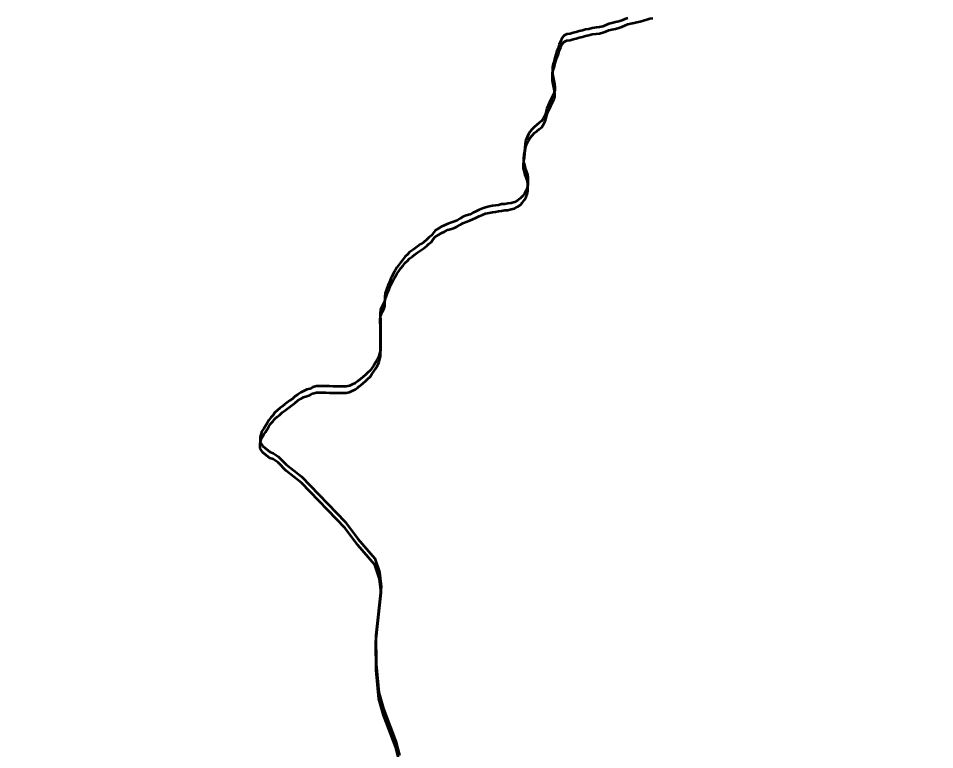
# Model space of a CAD drawing. Extents: x -1643653 to 4543381, y 1624270 to 13878484.
# Drawn here: x 815372.2 to 815754.7, y 9017399.9 to 9017705.4 of the extents above; entities that cross this region are included whole.
import ezdxf

# ---------------------------------------------------------------- set-up
doc = ezdxf.new("R2010")
doc.units = 0
doc.header["$LTSCALE"] = 200
doc.layers.add('60', color=7, linetype='Continuous', lineweight=13)

msp = doc.modelspace()

# ---------------------------------------------------------------- linework, layer by layer
at = {"layer": '60', "lineweight": 53}
for points in [[(815626.6, 9017705.5), (815625.3, 9017705), (815624.1, 9017704.4), (815622.8, 9017704), (815621.4, 9017703.7), (815619.9, 9017703.3), (815618.6, 9017703), (815617.4, 9017702.5), (815616.1, 9017702), (815614.8, 9017701.7), (815613.4, 9017701.5), (815611.7, 9017701.3), (815610.3, 9017700.9), (815608.9, 9017700.7), (815607.7, 9017700.3), (815606.3, 9017700), (815605, 9017699.6), (815603.8, 9017699.3)], [(815603.8, 9017696.7), (815605, 9017697), (815606.3, 9017697.3), (815607.7, 9017697.7), (815608.9, 9017698), (815610.3, 9017698.3), (815611.7, 9017698.7), (815613.4, 9017698.9), (815614.8, 9017699), (815616.1, 9017699.4), (815617.4, 9017699.9), (815618.6, 9017700.4), (815619.9, 9017700.7), (815621.4, 9017701), (815622.8, 9017701.4), (815624.1, 9017701.8), (815625.3, 9017702.4), (815626.6, 9017702.9), (815627.9, 9017703.2), (815629.2, 9017703.5), (815630.4, 9017703.8), (815631.8, 9017704.1), (815633.2, 9017704.5), (815634.5, 9017704.9), (815635.8, 9017705.3), (815637.1, 9017705.5)], [(815626.6, 9017705.5), (815625.3, 9017705), (815624.1, 9017704.4), (815622.8, 9017704), (815621.4, 9017703.7), (815619.9, 9017703.3), (815618.6, 9017703), (815617.4, 9017702.5), (815616.1, 9017702), (815614.8, 9017701.7), (815613.4, 9017701.5), (815611.7, 9017701.3), (815610.3, 9017700.9), (815608.9, 9017700.7), (815607.7, 9017700.3), (815606.3, 9017700), (815605, 9017699.6), (815603.8, 9017699.3)], [(815603.8, 9017699.3), (815602.5, 9017698.9), (815601.2, 9017698.7), (815600, 9017698.2), (815599.1, 9017697.1), (815598.6, 9017695.9), (815598, 9017694.4), (815597.6, 9017693.2), (815597, 9017691.6), (815596.5, 9017690.2), (815596.1, 9017688.8), (815595.9, 9017687.5), (815595.4, 9017686.3), (815595.2, 9017685), (815595.2, 9017683.5), (815595.2, 9017682.1), (815595.4, 9017680.6), (815595.7, 9017679.2), (815596, 9017677.9), (815596.1, 9017676.6), (815596.1, 9017675.3), (815595.7, 9017674), (815595.2, 9017672.8), (815594.5, 9017671.4), (815593.9, 9017670.2), (815593.3, 9017669), (815592.8, 9017667.7), (815592.5, 9017666.4), (815592.1, 9017665), (815591.4, 9017663.7), (815590.7, 9017662.5), (815589.6, 9017661.7), (815588.6, 9017660.9), (815587.6, 9017660.1), (815586.6, 9017659.1), (815585.9, 9017658.1), (815585.2, 9017657)], [(815603.8, 9017699.3), (815602.5, 9017698.9), (815601.2, 9017698.7), (815600, 9017698.2), (815599.1, 9017697.1), (815598.6, 9017695.9), (815598, 9017694.4), (815597.6, 9017693.2), (815597, 9017691.6), (815596.5, 9017690.2), (815596.1, 9017688.8), (815595.9, 9017687.5), (815595.4, 9017686.3), (815595.2, 9017685), (815595.2, 9017683.5), (815595.2, 9017682.1), (815595.4, 9017680.6), (815595.7, 9017679.2), (815596, 9017677.9), (815596.1, 9017676.6), (815596.1, 9017675.3), (815595.7, 9017674), (815595.2, 9017672.8), (815594.5, 9017671.4), (815593.9, 9017670.2), (815593.3, 9017669), (815592.8, 9017667.7), (815592.5, 9017666.4), (815592.1, 9017665), (815591.4, 9017663.7), (815590.7, 9017662.5), (815589.6, 9017661.7), (815588.6, 9017660.9), (815587.6, 9017660.1), (815586.6, 9017659.1), (815585.9, 9017658.1), (815585.2, 9017657)], [(815585.2, 9017654.4), (815585.9, 9017655.4), (815586.6, 9017656.5), (815587.6, 9017657.5), (815588.6, 9017658.2), (815589.6, 9017659.1), (815590.7, 9017659.9), (815591.4, 9017661), (815592.1, 9017662.4), (815592.5, 9017663.8), (815592.8, 9017665), (815593.3, 9017666.4), (815593.9, 9017667.6), (815594.5, 9017668.8), (815595.2, 9017670.2), (815595.7, 9017671.3), (815596.1, 9017672.6), (815596.1, 9017673.9), (815596, 9017675.2), (815595.7, 9017676.6), (815595.4, 9017678), (815595.2, 9017679.4), (815595.2, 9017680.8), (815595.2, 9017682.4), (815595.4, 9017683.7), (815595.9, 9017684.9), (815596.1, 9017686.2), (815596.5, 9017687.6), (815597, 9017688.9), (815597.6, 9017690.6), (815598, 9017691.8), (815598.6, 9017693.3), (815599.1, 9017694.5), (815600, 9017695.6), (815601.2, 9017696.1), (815602.5, 9017696.3), (815603.8, 9017696.7)], [(815585.2, 9017657), (815584.6, 9017655.8), (815584, 9017654.5), (815583.8, 9017652.9), (815583.6, 9017651.3), (815583.4, 9017649.8), (815583.2, 9017648.4), (815583.1, 9017646.8), (815583.1, 9017645.3), (815583.4, 9017644), (815583.8, 9017642.6), (815584.3, 9017641.3), (815584.7, 9017640), (815584.8, 9017638.7), (815584.8, 9017637.4), (815584.8, 9017635.9), (815584.6, 9017634.6), (815584.2, 9017633.4), (815583.5, 9017632.2), (815582.7, 9017631.1), (815581.7, 9017630.1), (815580.6, 9017629.3), (815579.3, 9017628.6), (815577.9, 9017628.2), (815576.5, 9017628), (815575.2, 9017627.8), (815573.9, 9017627.7), (815572.6, 9017627.4), (815571.3, 9017627.2), (815570.1, 9017627), (815568.7, 9017626.8), (815567.2, 9017626.4), (815565.9, 9017625.9), (815564.6, 9017625.4), (815563.1, 9017624.7), (815561.9, 9017624.1), (815560.6, 9017623.5), (815559.1, 9017623), (815557.7, 9017622.4), (815556.6, 9017621.7), (815555.4, 9017621), (815554.2, 9017620.5), (815553, 9017620.1), (815551.4, 9017619.6), (815550.2, 9017619), (815548.7, 9017618.3), (815547.6, 9017617.6), (815546.2, 9017616.7), (815545.4, 9017615.7), (815544.6, 9017614.7), (815543.6, 9017613.8), (815542.7, 9017613), (815541.3, 9017611.8), (815540.1, 9017611.1), (815538.8, 9017610.1), (815537.7, 9017609.3), (815536.7, 9017608.6), (815535.5, 9017607.7), (815534.6, 9017606.7), (815533.7, 9017605.9), (815532.8, 9017604.8), (815531.9, 9017603.6), (815531, 9017602.4), (815530.2, 9017601.3), (815529.5, 9017600)], [(815585.2, 9017657), (815584.6, 9017655.8), (815584, 9017654.5), (815583.8, 9017652.9), (815583.6, 9017651.3), (815583.4, 9017649.8), (815583.2, 9017648.4), (815583.1, 9017646.8), (815583.1, 9017645.3), (815583.4, 9017644), (815583.8, 9017642.6), (815584.3, 9017641.3), (815584.7, 9017640), (815584.8, 9017638.7), (815584.8, 9017637.4), (815584.8, 9017635.9), (815584.6, 9017634.6), (815584.2, 9017633.4), (815583.5, 9017632.2), (815582.7, 9017631.1), (815581.7, 9017630.1), (815580.6, 9017629.3), (815579.3, 9017628.6), (815577.9, 9017628.2), (815576.5, 9017628), (815575.2, 9017627.8), (815573.9, 9017627.7), (815572.6, 9017627.4), (815571.3, 9017627.2), (815570.1, 9017627), (815568.7, 9017626.8), (815567.2, 9017626.4), (815565.9, 9017625.9), (815564.6, 9017625.4), (815563.1, 9017624.7), (815561.9, 9017624.1), (815560.6, 9017623.5), (815559.1, 9017623), (815557.7, 9017622.4), (815556.6, 9017621.7), (815555.4, 9017621), (815554.2, 9017620.5), (815553, 9017620.1), (815551.4, 9017619.6), (815550.2, 9017619), (815548.7, 9017618.3), (815547.6, 9017617.6), (815546.2, 9017616.7), (815545.4, 9017615.7), (815544.6, 9017614.7), (815543.6, 9017613.8), (815542.7, 9017613), (815541.3, 9017611.8), (815540.1, 9017611.1), (815538.8, 9017610.1), (815537.7, 9017609.3), (815536.7, 9017608.6), (815535.5, 9017607.7), (815534.6, 9017606.7), (815533.7, 9017605.9), (815532.8, 9017604.8), (815531.9, 9017603.6), (815531, 9017602.4), (815530.2, 9017601.3), (815529.5, 9017600)], [(815529.5, 9017597.4), (815530.2, 9017598.7), (815531, 9017599.8), (815531.9, 9017601), (815532.8, 9017602.2), (815533.7, 9017603.2), (815534.6, 9017604.1), (815535.5, 9017605.1), (815536.7, 9017605.9), (815537.7, 9017606.7), (815538.8, 9017607.5), (815540.1, 9017608.4), (815541.3, 9017609.2), (815542.7, 9017610.3), (815543.6, 9017611.2), (815544.6, 9017612), (815545.4, 9017613.1), (815546.2, 9017614.1), (815547.6, 9017615), (815548.7, 9017615.7), (815550.2, 9017616.4), (815551.4, 9017617), (815553, 9017617.5), (815554.2, 9017617.9), (815555.4, 9017618.4), (815556.6, 9017619.1), (815557.7, 9017619.8), (815559.1, 9017620.4), (815560.6, 9017620.9), (815561.9, 9017621.5), (815563.1, 9017622.1), (815564.6, 9017622.7), (815565.9, 9017623.3), (815567.2, 9017623.8), (815568.7, 9017624.2), (815570.1, 9017624.4), (815571.3, 9017624.6), (815572.6, 9017624.8), (815573.9, 9017625), (815575.2, 9017625.2), (815576.5, 9017625.3), (815577.9, 9017625.6), (815579.3, 9017626), (815580.6, 9017626.7), (815581.7, 9017627.4), (815582.7, 9017628.4), (815583.5, 9017629.5), (815584.2, 9017630.8), (815584.6, 9017632), (815584.8, 9017633.3), (815584.8, 9017634.8), (815584.8, 9017636.1), (815584.7, 9017637.4), (815584.3, 9017638.6), (815583.8, 9017640), (815583.4, 9017641.4), (815583.1, 9017642.7), (815583.1, 9017644.2), (815583.2, 9017645.8), (815583.4, 9017647.2), (815583.6, 9017648.7), (815583.8, 9017650.3), (815584, 9017651.9), (815584.6, 9017653.2), (815585.2, 9017654.4)], [(815529.5, 9017600), (815528.8, 9017598.9), (815528.2, 9017597.7), (815527.6, 9017596.4), (815527, 9017594.9), (815526.4, 9017593.6), (815525.8, 9017592.1), (815525.3, 9017590.6), (815525.2, 9017589.2), (815525.1, 9017587.7), (815524.7, 9017586.5), (815524, 9017585.2), (815523.4, 9017583.6), (815523.2, 9017582.2), (815523.2, 9017580.9), (815523.3, 9017579.6), (815523.4, 9017578.2), (815523.4, 9017576.5), (815523.4, 9017575.1), (815523.4, 9017573.8), (815523.3, 9017572.4), (815523.3, 9017571.1), (815523.3, 9017569.7), (815523.3, 9017568.2), (815523.3, 9017566.8), (815523, 9017565.4), (815522.6, 9017564.1), (815521.9, 9017562.8), (815521.3, 9017561.6), (815520.5, 9017560.3), (815519.7, 9017559.3), (815519, 9017558.3), (815518.1, 9017557.4), (815517.1, 9017556.5), (815516.1, 9017555.6), (815515.1, 9017554.8), (815514.8, 9017554.5)], [(815529.5, 9017600), (815528.8, 9017598.9), (815528.2, 9017597.7), (815527.6, 9017596.4), (815527, 9017594.9), (815526.4, 9017593.6), (815525.8, 9017592.1), (815525.3, 9017590.6), (815525.2, 9017589.2), (815525.1, 9017587.7), (815524.7, 9017586.5), (815524, 9017585.2), (815523.4, 9017583.6), (815523.2, 9017582.2), (815523.2, 9017580.9), (815523.3, 9017579.6), (815523.4, 9017578.2), (815523.4, 9017576.5), (815523.4, 9017575.1), (815523.4, 9017573.8), (815523.3, 9017572.4), (815523.3, 9017571.1), (815523.3, 9017569.7), (815523.3, 9017568.2), (815523.3, 9017566.8), (815523, 9017565.4), (815522.6, 9017564.1), (815521.9, 9017562.8), (815521.3, 9017561.6), (815520.5, 9017560.3), (815519.7, 9017559.3), (815519, 9017558.3), (815518.1, 9017557.4), (815517.1, 9017556.5), (815516.1, 9017555.6), (815515.1, 9017554.8), (815514.8, 9017554.5)], [(815514.8, 9017551.9), (815515.1, 9017552.1), (815516.1, 9017553), (815517.1, 9017553.8), (815518.1, 9017554.8), (815519, 9017555.7), (815519.7, 9017556.7), (815520.5, 9017557.7), (815521.3, 9017559), (815521.9, 9017560.1), (815522.6, 9017561.5), (815523, 9017562.8), (815523.3, 9017564.2), (815523.3, 9017565.6), (815523.3, 9017567.1), (815523.3, 9017568.5), (815523.3, 9017569.8), (815523.4, 9017571.1), (815523.4, 9017572.5), (815523.4, 9017573.9), (815523.4, 9017575.6), (815523.3, 9017577), (815523.2, 9017578.3), (815523.2, 9017579.6), (815523.4, 9017580.9), (815524, 9017582.6), (815524.7, 9017583.9), (815525.1, 9017585.1), (815525.2, 9017586.6), (815525.3, 9017588), (815525.8, 9017589.5), (815526.4, 9017591), (815527, 9017592.3), (815527.6, 9017593.8), (815528.2, 9017595.1), (815528.8, 9017596.3), (815529.5, 9017597.4)], [(815514.8, 9017554.5), (815513.9, 9017553.8), (815512.8, 9017553), (815511.6, 9017552.4), (815510.4, 9017551.9), (815509, 9017551.6), (815507.6, 9017551.6), (815506.2, 9017551.6), (815504.9, 9017551.6), (815503.6, 9017551.6), (815502.1, 9017551.7), (815500.6, 9017551.7), (815499.3, 9017551.7), (815498, 9017551.7), (815496.6, 9017551.7), (815495.1, 9017551.3), (815493.8, 9017550.6), (815492.6, 9017550.3), (815491.2, 9017549.7), (815490.1, 9017549.1), (815488.8, 9017548.3), (815487.7, 9017547.5), (815486.6, 9017546.5), (815485.5, 9017545.7), (815484.4, 9017544.9), (815483.3, 9017544.1), (815482.3, 9017543.3), (815481.3, 9017542.5), (815480.2, 9017541.6), (815479.3, 9017540.7), (815478.5, 9017539.7), (815477.6, 9017538.7), (815476.7, 9017537.6), (815476, 9017536.3), (815475.3, 9017535.2), (815474.6, 9017534.1), (815473.8, 9017532.9), (815473.4, 9017531.6), (815473.2, 9017530.3), (815473.1, 9017528.8), (815473.1, 9017528.3)], [(815514.8, 9017554.5), (815513.9, 9017553.8), (815512.8, 9017553), (815511.6, 9017552.4), (815510.4, 9017551.9), (815509, 9017551.6), (815507.6, 9017551.6), (815506.2, 9017551.6), (815504.9, 9017551.6), (815503.6, 9017551.6), (815502.1, 9017551.7), (815500.6, 9017551.7), (815499.3, 9017551.7), (815498, 9017551.7), (815496.6, 9017551.7), (815495.1, 9017551.3), (815493.8, 9017550.6), (815492.6, 9017550.3), (815491.2, 9017549.7), (815490.1, 9017549.1), (815488.8, 9017548.3), (815487.7, 9017547.5), (815486.6, 9017546.5), (815485.5, 9017545.7), (815484.4, 9017544.9), (815483.3, 9017544.1), (815482.3, 9017543.3), (815481.3, 9017542.5), (815480.2, 9017541.6), (815479.3, 9017540.7), (815478.5, 9017539.7), (815477.6, 9017538.7), (815476.7, 9017537.6), (815476, 9017536.3), (815475.3, 9017535.2), (815474.6, 9017534.1), (815473.8, 9017532.9), (815473.4, 9017531.6), (815473.2, 9017530.3), (815473.1, 9017528.8), (815473.1, 9017528.3)], [(815473.1, 9017525.7), (815473.1, 9017526.1), (815473.2, 9017527.7), (815473.4, 9017529), (815473.8, 9017530.2), (815474.6, 9017531.5), (815475.3, 9017532.6), (815476, 9017533.7), (815476.7, 9017534.9), (815477.6, 9017536.1), (815478.5, 9017537.1), (815479.3, 9017538.1), (815480.2, 9017539), (815481.3, 9017539.8), (815482.3, 9017540.7), (815483.3, 9017541.5), (815484.4, 9017542.3), (815485.5, 9017543.1), (815486.6, 9017543.9), (815487.7, 9017544.8), (815488.8, 9017545.7), (815490.1, 9017546.5), (815491.2, 9017547.1), (815492.6, 9017547.6), (815493.8, 9017548), (815495.1, 9017548.7), (815496.6, 9017549.1), (815498, 9017549.1), (815499.3, 9017549.1), (815500.6, 9017549.1), (815502.1, 9017549), (815503.6, 9017549), (815504.9, 9017549), (815506.2, 9017549), (815507.6, 9017549), (815509, 9017549), (815510.4, 9017549.3), (815511.6, 9017549.8), (815512.8, 9017550.4), (815513.9, 9017551.2), (815514.8, 9017551.9)], [(815473.1, 9017528.3), (815474.2, 9017526.7), (815477.1, 9017524.3), (815478.6, 9017523.8), (815480.6, 9017522.4), (815484, 9017519.1), (815490.4, 9017514), (815508.6, 9017495.1), (815513.9, 9017488), (815521, 9017479.8), (815523, 9017474), (815523.6, 9017468), (815521.4, 9017447.7), (815521.6, 9017435.7), (815522.6, 9017423.8), (815524.6, 9017417), (815529.7, 9017403.4), (815531.3, 9017397.5)], [(815473.1, 9017528.3), (815474.2, 9017526.7), (815477.1, 9017524.3), (815478.6, 9017523.8), (815480.6, 9017522.4), (815484, 9017519.1), (815490.4, 9017514), (815508.6, 9017495.1), (815513.9, 9017488), (815521, 9017479.8), (815523, 9017474), (815523.6, 9017468), (815521.4, 9017447.7), (815521.6, 9017435.7), (815522.6, 9017423.8), (815524.6, 9017417), (815529.7, 9017403.4), (815531.3, 9017397.5)], [(815531.3, 9017394.8), (815529.7, 9017400.8), (815524.6, 9017414.4), (815522.6, 9017421.2), (815521.6, 9017433.1), (815521.4, 9017445), (815523.6, 9017465.4), (815523, 9017471.3), (815521, 9017477.1), (815513.9, 9017485.4), (815508.6, 9017492.5), (815490.4, 9017511.4), (815484, 9017516.4), (815480.6, 9017519.8), (815478.6, 9017521.2), (815477.1, 9017521.7), (815474.2, 9017524.1), (815473.1, 9017525.7)]]:
    msp.add_lwpolyline(points, dxfattribs=at)
at = {"layer": '60', "lineweight": 25}
msp.add_spline([(814781, 9009175.5), (814787.2, 9009173.4), (814796.9, 9009173.4), (814799.4, 9009172.4), (814805.1, 9009174.5), (814805.6, 9009176.5), (814811.7, 9009179.5), (814811.7, 9009179.5), (814801.5, 9009181), (814790.7, 9009181.5), (814784.1, 9009183.1), (814777.4, 9009185.1), (814778.4, 9009175.5)], degree=3, dxfattribs=at)

doc.saveas('drawing.dxf')
